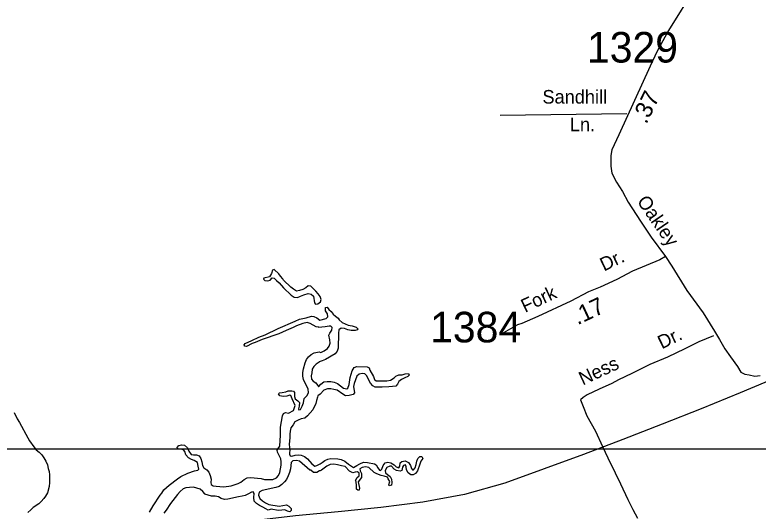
# Model space of a CAD drawing. Extents: x 1945482 to 2853149, y 66427 to 1015778.
# Drawn here: x 2318170 to 2321758, y 199249 to 201645 of the extents above; entities that cross this region are included whole.
import ezdxf

# ---------------------------------------------------------------- set-up
doc = ezdxf.new("R2010")
doc.units = 0
for name, color, linetype in [('Old_Level_10', 7, 'Continuous'), ('Old_Level_11', 7, 'Continuous'), ('Old_Level_17', 7, 'Continuous'), ('Old_Level_3', 7, 'Continuous'), ('Old_Level_32', 7, 'Continuous'), ('Old_Level_35', 7, 'Continuous'), ('Old_Level_60', 7, 'Continuous'), ('Old_Level_63', 7, 'Continuous'), ('Old_Level_8', 7, 'Continuous')]:
    doc.layers.add(name, color=color, linetype=linetype)

msp = doc.modelspace()

# ---------------------------------------------------------------- linework, layer by layer
at = {"layer": 'Old_Level_3'}
msp.add_lwpolyline([(2321859, 199898.3), (2321671.1, 199820.2), (2321482.8, 199743.5), (2321294, 199668.3), (2321104.9, 199594.8), (2320915.3, 199522.9), (2320725.2, 199452.8), (2320534.7, 199384.7), (2320339.9, 199330), (2320139.7, 199292.3), (2319935.9, 199266), (2319730.3, 199246), (2319524.6, 199226.7), (2319320.6, 199202.9), (2319120.1, 199169.1), (2318924.9, 199120.1), (2318736.4, 199051.3), (2318551.8, 198971.4), (2318369.7, 198884.9), (2318189.7, 198792.6), (2318011.4, 198695.6)], dxfattribs=at)
at = {"layer": 'Old_Level_32'}
for points in [[(2321694.6, 202180.1), (2321671.6, 202128), (2321624.6, 202061.2), (2321587.8, 202000.5), (2321545.1, 201924), (2321503.2, 201852.3), (2321455.8, 201779.2), (2321325.2, 201569.9), (2321270.9, 201469), (2321236.2, 201396.4), (2321085.2, 201066), (2321051.4, 200992.9), (2321047.3, 200965.8), (2321046, 200914.9), (2321051.4, 200879.8), (2321074.4, 200837.8), (2321102.8, 200792.6), (2321129.9, 200739.8), (2321190.7, 200649.1), (2321242.1, 200572), (2321311.2, 200478.9)], [(2321311.2, 200478.9), (2321283.4, 200462.4), (2321151.5, 200407.6), (2321076.4, 200367), (2320995.9, 200329.7), (2320938.5, 200308.1), (2320853.9, 200263.4), (2320694.3, 200189), (2320617.2, 200155.2), (2320595.4, 200147.8), (2320528.9, 200109.1)], [(2321311.2, 200478.9), (2321340.9, 200431.2), (2321413.9, 200314.9), (2321492.3, 200205.8), (2321547.8, 200117.3), (2321571.5, 200077.9), (2321597.8, 200033.2), (2321624.2, 199994.7), (2321657.6, 199947.4), (2321674.1, 199919.9), (2321694.3, 199910.1), (2321714.5, 199906.5), (2321742.5, 199901), (2321768.4, 199903.4)]]:
    msp.add_lwpolyline(points, dxfattribs=at)
at = {"layer": 'Old_Level_35'}
for points in [[(2320512.1, 201160.4), (2321124.4, 201169.3)], [(2321542.9, 200095.9), (2321471, 200066.5), (2321404.4, 200031.8), (2321319.9, 199992.5), (2321235.2, 199957.1), (2321148.9, 199913.7), (2321084.1, 199883.1), (2321050.8, 199865.7), (2320989.9, 199837.3), (2320932.9, 199811.1), (2320913.4, 199798.3), (2320899.9, 199785.7), (2320913.2, 199754.3), (2320931, 199709), (2320971.9, 199634.6), (2321006.8, 199561.9), (2321033, 199506.9), (2321067.9, 199434.3), (2321094, 199381.3), (2321129.1, 199304.7), (2321152.9, 199257.6), (2321174.7, 199214.5)]]:
    msp.add_lwpolyline(points, dxfattribs=at)
at = {"layer": 'Old_Level_60'}
for points in [[(2319621.5, 200247.7), (2319631.5, 200250.3), (2319644.7, 200258.8), (2319647.7, 200271.4), (2319643.2, 200285.6), (2319634.5, 200297.9), (2319622.5, 200311.5), (2319598, 200335.7), (2319586.2, 200336.7), (2319573.5, 200326.7), (2319559.7, 200318.2), (2319544, 200313.4), (2319529, 200311.7), (2319514.7, 200320), (2319502.5, 200329.6), (2319467.2, 200363.7), (2319463, 200370.5), (2319452.2, 200383.2), (2319443.2, 200395.4), (2319420.7, 200415.3), (2319413, 200412.4), (2319409, 200396.1), (2319399.2, 200380.7), (2319371.7, 200373.5), (2319370.2, 200368.9), (2319370, 200368.2), (2319376, 200362.5), (2319391, 200361), (2319402.5, 200364.8), (2319411, 200375.1), (2319421.7, 200374), (2319432, 200362.9), (2319446.2, 200351.9), (2319467, 200327.3), (2319503, 200291.3), (2319517.5, 200282.1), (2319533.7, 200280.6), (2319549.2, 200286.1), (2319564, 200293), (2319585, 200299.6), (2319599.7, 200295.8), (2319610.7, 200286.2), (2319616, 200254.6), (2319621.5, 200247.7)], [(2319668.2, 200138.3), (2319651.5, 200136.4), (2319635.2, 200135.8), (2319637, 200137.6), (2319623.5, 200138.7), (2319595.7, 200155.4), (2319581.2, 200160), (2319560, 200155.4), (2319528.5, 200143), (2319512.7, 200135.1), (2319479.2, 200121.3), (2319444.7, 200105.1), (2319363, 200078.1), (2319330.2, 200063.5), (2319315.5, 200057.9), (2319287.5, 200043.6), (2319278, 200045.6), (2319277.5, 200047.4), (2319276, 200052.7), (2319282.2, 200058.5), (2319314, 200072.6), (2319348, 200089), (2319377.7, 200100.2), (2319440.2, 200130.7), (2319523, 200166.8), (2319544, 200175), (2319576.5, 200182.3), (2319601.7, 200190), (2319612.5, 200189.3), (2319627.2, 200182.3), (2319641.7, 200171.6), (2319673, 200179.5), (2319680, 200187), (2319679.5, 200201.8), (2319669.2, 200216), (2319668.5, 200231.4), (2319676.7, 200234.5), (2319685, 200222.7), (2319696.7, 200213.4), (2319705.5, 200199.2), (2319716.7, 200189.6), (2319731, 200180.1), (2319736, 200172.7), (2319749.2, 200159.1), (2319764, 200152.6), (2319778.7, 200147.5), (2319797.7, 200143.7), (2319817, 200136.8), (2319825.2, 200129.4), (2319823, 200124.2), (2319813, 200120.9), (2319793.7, 200121.8), (2319777.7, 200124.1), (2319761, 200131.5)], [(2319047.2, 199521.5), (2319059, 199516.5), (2319067.7, 199502.6), (2319073, 199486.7), (2319075.7, 199469.2), (2319082, 199458.6), (2319095.7, 199448.9), (2319105.5, 199437.1), (2319112, 199420.4), (2319117, 199404), (2319116, 199387.5), (2319117, 199377.7), (2319126.5, 199371.8), (2319141.5, 199369.1), (2319159, 199367.3), (2319179.2, 199367.1), (2319214.2, 199371.1), (2319247.5, 199382.9), (2319261, 199389.5), (2319276, 199401.8), (2319291.2, 199410.5), (2319307, 199412.3), (2319358.2, 199407.1), (2319374.7, 199402.4), (2319394.5, 199401.1), (2319414.5, 199402), (2319432.2, 199409.8), (2319442, 199421.8), (2319448.5, 199436), (2319452.2, 199453), (2319454.5, 199471.6), (2319455.2, 199487.2), (2319453, 199502.4), (2319437.7, 199533.8), (2319435.5, 199543.1), (2319440, 199551.3), (2319448.2, 199563), (2319452.5, 199616.3), (2319452.5, 199655.2), (2319461, 199709.8), (2319466.5, 199721.2), (2319476, 199725.5), (2319490, 199722.8), (2319514.2, 199735.2), (2319522.7, 199758.7), (2319507.5, 199791.2), (2319502, 199807.7), (2319496.5, 199809.7), (2319482, 199803.9), (2319465.5, 199802.9), (2319449.2, 199805.3), (2319445, 199811.2), (2319442.5, 199814.7), (2319447, 199820.6), (2319460.5, 199821.2), (2319477.7, 199825.5), (2319489.2, 199829.3), (2319506.5, 199829.8), (2319514.5, 199828.5), (2319520.2, 199821.3), (2319519.2, 199803.3), (2319522.5, 199791.3), (2319535, 199781), (2319543, 199772.8), (2319542.5, 199756.1), (2319538.5, 199742.4), (2319541, 199738), (2319548.2, 199740.4), (2319556.2, 199755.4), (2319563, 199771.3), (2319565.5, 199792.2), (2319581, 199808.1), (2319587.5, 199821.9), (2319586, 199837.5), (2319562.7, 199884.8), (2319559.5, 199900), (2319560.2, 199919), (2319563, 199936), (2319571.2, 199965.7), (2319578, 199981.8), (2319587.2, 199994.1), (2319600.5, 200005.3), (2319615, 200013.5), (2319639.2, 200017.7), (2319646, 200015.6), (2319663.5, 200023.1), (2319679, 200033.9), (2319687.7, 200044.8), (2319691.2, 200059.8), (2319690, 200076.6), (2319685.5, 200097.9), (2319690.2, 200108.9), (2319699.5, 200123.3), (2319702, 200135.7), (2319695.5, 200142), (2319686.5, 200141.5), (2319668.2, 200138.3)], [(2319761, 200131.5), (2319744.2, 200132.1), (2319734, 200123.6), (2319731.2, 200108.7), (2319730, 200035.1), (2319725.7, 200021.5), (2319715.2, 200008.9), (2319669.5, 199981.5), (2319653.7, 199974), (2319638.2, 199969.6), (2319639, 199968.2), (2319624.5, 199958.4), (2319613, 199947.7), (2319605.2, 199934), (2319603, 199917.2), (2319599.7, 199902.2), (2319601.2, 199886.9), (2319609.5, 199876.4), (2319623, 199868.1), (2319635, 199850), (2319637.2, 199851.3), (2319647.2, 199861.5), (2319661.7, 199872.6), (2319678, 199875.1), (2319695, 199874.3), (2319710.5, 199871), (2319727.5, 199864.5), (2319755.5, 199842.3), (2319772, 199839.2), (2319777.5, 199843.1), (2319782.7, 199860.3), (2319789, 199893.9), (2319793, 199909.9), (2319798.7, 199927.2), (2319807, 199942.4), (2319820, 199948), (2319870, 199945.5), (2319880, 199941.3), (2319884, 199930.1), (2319901, 199899.8), (2319905.7, 199885.1), (2319914.2, 199878), (2319932.2, 199877.4), (2319965.5, 199878.5), (2319983.2, 199881.2), (2320000, 199892.8), (2320009.5, 199901.3), (2320023.7, 199906.9), (2320039.5, 199907.8), (2320054.5, 199912.3), (2320070.5, 199913.2), (2320072.5, 199905.9), (2320067, 199899.3), (2320051.5, 199892.7), (2320035.5, 199884.8), (2320022.7, 199875.7), (2320017.5, 199861.3), (2320009, 199851.7), (2319992, 199850), (2319974.5, 199849.9), (2319942, 199847.3), (2319925, 199846.9), (2319909, 199847.7), (2319897.5, 199853.3), (2319886, 199867.3), (2319876.7, 199884), (2319869.2, 199901.5), (2319859.5, 199912.4), (2319846.2, 199914.3), (2319831, 199910), (2319820.7, 199900.1), (2319814, 199883.3), (2319808.2, 199865), (2319805, 199850.3), (2319809.7, 199819.5), (2319803, 199812.2), (2319783.5, 199806.6), (2319766, 199805.5), (2319752.2, 199813.3), (2319726, 199832.8), (2319709, 199836.1), (2319694.2, 199840), (2319678.5, 199839.9), (2319661.2, 199833.5), (2319644.2, 199813.3), (2319631.5, 199805.1), (2319630.5, 199798.6), (2319625.7, 199783.7), (2319622.5, 199768.8), (2319608.2, 199738.2), (2319583, 199708.4), (2319568.7, 199698), (2319552.2, 199694.7), (2319536.7, 199689), (2319521.7, 199680.8), (2319513, 199666.4)], [(2318166, 199724.8), (2318181.5, 199694.5), (2318192.5, 199677.5), (2318232.2, 199602.8), (2318241, 199588.6), (2318260.5, 199559.2), (2318272.5, 199544.9), (2318287.5, 199533.1), (2318299, 199521.1), (2318310, 199505.9), (2318319.5, 199490.1), (2318326.5, 199472.8), (2318330.5, 199455), (2318334.7, 199440.5), (2318336, 199424.2), (2318337, 199387.5), (2318334.5, 199368.3), (2318327, 199338.1), (2318318.2, 199322.2), (2318309.5, 199309.4), (2318297, 199295.9), (2318284.7, 199284.7), (2318258.7, 199266.5), (2318247.2, 199254.7), (2318232.5, 199243.4)], [(2319513, 199666.4), (2319501.5, 199651), (2319498.5, 199635.9), (2319496.5, 199619.9), (2319496.5, 199603.5), (2319494.5, 199572.6), (2319495.2, 199556), (2319497.2, 199541), (2319496.2, 199533.8), (2319496.2, 199524.9), (2319498.5, 199515.6), (2319506.2, 199515.3), (2319522.2, 199520), (2319537.5, 199521.4), (2319552.5, 199519.3), (2319568, 199512.5), (2319581.7, 199501.3), (2319603.2, 199478), (2319617.7, 199467), (2319628, 199469.2), (2319643.5, 199476.8), (2319653.2, 199483.4), (2319666.2, 199493.9), (2319680.5, 199499.9), (2319695.2, 199503.8), (2319729.5, 199501.6), (2319745.2, 199498.1), (2319762.5, 199490.2), (2319779.7, 199476.3), (2319794, 199466.5), (2319805.2, 199460.6), (2319821, 199468.7), (2319835, 199478.3), (2319852.2, 199486), (2319871.2, 199484.2), (2319906, 199477.8), (2319913.5, 199472.8), (2319922, 199458.2), (2319929.7, 199447.1), (2319935.5, 199446), (2319941.2, 199452.1), (2319947.2, 199469.2), (2319958, 199482), (2319970, 199484.8), (2319985, 199482.3), (2320000, 199472.1), (2320010.5, 199463), (2320023, 199458.9), (2320027.5, 199466.1), (2320030, 199481.9), (2320038.5, 199488.5), (2320053.2, 199491.4), (2320070.7, 199483.9), (2320079.7, 199469.4), (2320084.2, 199454.5), (2320089.7, 199448.2), (2320093.7, 199448.1), (2320102.7, 199459), (2320107.2, 199474.2), (2320109.5, 199489.6), (2320114.5, 199503.8), (2320124.2, 199513.4), (2320133.7, 199513.4), (2320138.5, 199503.3), (2320130.2, 199490.3), (2320124, 199476.1), (2320113.5, 199444.5), (2320104.5, 199430.7), (2320092.5, 199423.7), (2320080.5, 199423.9), (2320068, 199433.8), (2320060.5, 199448.4), (2320058.2, 199463.7), (2320055, 199472.6), (2320046.5, 199470), (2320041.5, 199461.6), (2320038.5, 199445.1), (2320029.5, 199441.5), (2320012.2, 199444.7), (2320000, 199452.2), (2319988, 199465.5), (2319979.5, 199466), (2319965, 199459.8), (2319957.5, 199445.1), (2319959, 199434.6), (2319968.5, 199426.1), (2319981, 199416.7), (2319988.5, 199403.4), (2319989.7, 199387.7), (2319988.5, 199375.3), (2319977.2, 199370.9), (2319975, 199375.9), (2319979.5, 199391.7), (2319971.7, 199405.2), (2319968.2, 199413.4), (2319952.2, 199418.6), (2319937.5, 199421.6), (2319917.5, 199428.7)], [(2318819, 199244.4), (2318837, 199275.1), (2318871.7, 199326), (2318879, 199335.9), (2318888.5, 199351.9), (2318914.2, 199374.8), (2318954.7, 199405.9), (2318970.2, 199415.7), (2319004, 199432.7), (2319036, 199443.9), (2319053, 199446.2), (2319057, 199451.8), (2319055, 199467), (2319050.5, 199484.6), (2319035.7, 199493.2), (2319022, 199499), (2319008.2, 199505.9), (2318995.5, 199520.2), (2318989.7, 199536.4), (2318983.5, 199544.4), (2318958.7, 199549.9), (2318955.5, 199550.6), (2318952.7, 199556.4), (2318961, 199566), (2318962.5, 199566.4), (2318973.5, 199569.6), (2318989, 199567.1), (2319002.5, 199555), (2319010, 199538.5), (2319020, 199522.5), (2319031.7, 199521.2), (2319047.2, 199521.5)], [(2319917.5, 199428.7), (2319904, 199435.8), (2319878.2, 199459.8), (2319863, 199462.6), (2319845.7, 199459.6), (2319834.5, 199452.9), (2319836.5, 199443.1), (2319843.7, 199430.5), (2319842.5, 199412.2), (2319827.7, 199391.2), (2319834, 199359.3), (2319832, 199351.2), (2319824.7, 199350.1), (2319819.2, 199355.9), (2319819, 199373.3), (2319817.2, 199389.9), (2319814.5, 199397.5), (2319822.5, 199411), (2319832, 199420.1), (2319831, 199433.1), (2319824.2, 199438.1), (2319811.7, 199436.8), (2319801, 199434.2), (2319784.7, 199441.5), (2319763.5, 199464.7), (2319746.2, 199467.8), (2319727, 199472.8), (2319709.7, 199475.5), (2319691.2, 199473.8), (2319675, 199465.7), (2319649.2, 199447.7), (2319643.5, 199444.3), (2319640.7, 199444), (2319628, 199435.8), (2319612, 199434.9), (2319598.5, 199446.5), (2319594, 199447.3), (2319544.2, 199489.8), (2319528.7, 199493.1), (2319511.2, 199492.4), (2319503.7, 199484.2), (2319500.5, 199453.3), (2319496, 199436.4), (2319489.5, 199419.6), (2319480.7, 199401.8), (2319471.5, 199389.9), (2319459.2, 199377.3), (2319445.5, 199368.7), (2319429.7, 199363.6), (2319363.5, 199348), (2319349, 199340.8), (2319345, 199326.3), (2319351.5, 199309.5), (2319364.5, 199298.8), (2319379.7, 199289.2)], [(2319379.7, 199289.2), (2319395, 199280.9), (2319446.2, 199272.6), (2319480.5, 199278.9), (2319492, 199273.9), (2319502.7, 199262.2), (2319504, 199252), (2319496.5, 199245.7), (2319485.5, 199249.4), (2319473.2, 199255.3), (2319458, 199253.5), (2319440.2, 199252.5), (2319407, 199257.9), (2319391.7, 199254.6), (2319380.5, 199260.2), (2319367, 199269), (2319350, 199275.9), (2319336.5, 199285.3), (2319325.5, 199297.4), (2319323.2, 199315.4), (2319324.2, 199335), (2319320, 199342.6), (2319311.7, 199341.3), (2319297.5, 199331.9), (2319281.7, 199325.2), (2319267, 199321.4), (2319249.7, 199319), (2319197.2, 199306.7), (2319182, 199305.5), (2319166.2, 199309.5), (2319152.5, 199318.2), (2319136.5, 199321.7), (2319119.5, 199322.2), (2319102.2, 199325.6), (2319087, 199331.7), (2319086.2, 199332.7), (2319077.7, 199344.5), (2319064, 199355.9), (2319048.7, 199360.7), (2319031.2, 199364.1), (2319012.5, 199363.8), (2318995, 199362), (2318981.7, 199356.3), (2318968.2, 199344), (2318955.5, 199329.8), (2318921.2, 199286.7), (2318900.2, 199253.2), (2318889, 199239.1)]]:
    msp.add_lwpolyline(points, dxfattribs=at)
at = {"layer": 'Old_Level_63'}
msp.add_lwpolyline([(2316877.7, 206729.9), (2330723.3, 206729.9), (2330723.3, 199547.9), (2316877.7, 199547.9)], close=True, dxfattribs=at)

# ---------------------------------------------------------------- texts
at = {"layer": 'Old_Level_10'}
for s, p in [('Sandhill', (2320716.5, 201216.3)), ('Ln.', (2320848.9, 201083))]:
    msp.add_text(s, height=65.62, dxfattribs=at).set_placement(p)
for s, rotation, p in [('Dr.', 26.0517, (2321292.9, 200029.9)), ('Ness', 25.0199, (2320911.3, 199855))]:
    msp.add_text(s, height=65.62, rotation=rotation, dxfattribs=at).set_placement(p)
at = {"layer": 'Old_Level_11'}
for s, rotation, p in [('Oakley', 304.5798, (2321170.4, 200745)), ('Dr.', 25.468, (2321013.6, 200405.5)), ('Fork', 25.3631, (2320632.5, 200205.8))]:
    msp.add_text(s, height=65.62, rotation=rotation, dxfattribs=at).set_placement(p)
at = {"layer": 'Old_Level_17'}
for s, rotation, p in [('.37', 63.7875, (2321217.8, 201113.8)), ('.17', 25.0654, (2320886, 200146.3))]:
    msp.add_text(s, height=82.02, rotation=rotation, dxfattribs=at).set_placement(p)
at = {"layer": 'Old_Level_8'}
for s, p in [('1329', (2320931.6, 201414.4)), ('1384', (2320174.4, 200063.7))]:
    msp.add_text(s, height=147.64, dxfattribs=at).set_placement(p)

doc.saveas('drawing.dxf')
